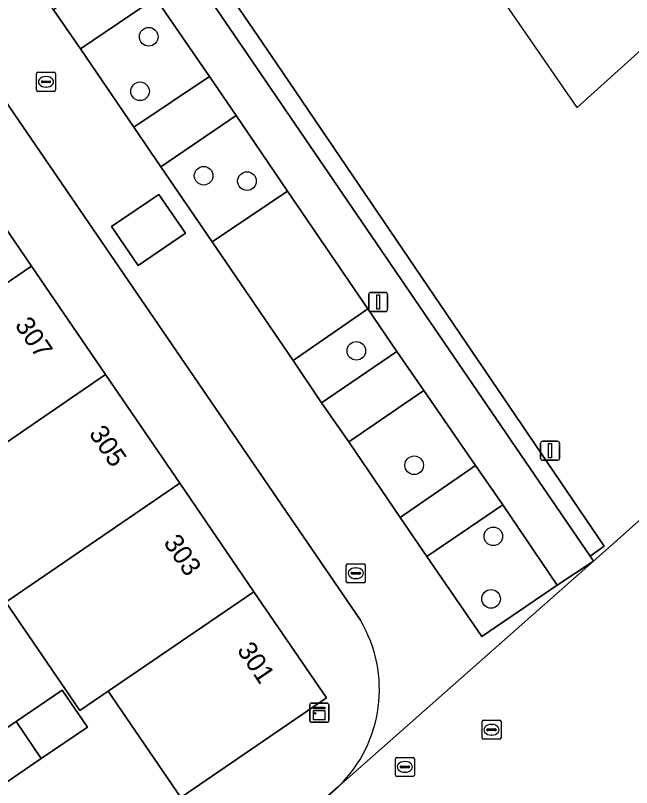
# Model space of a CAD drawing. Extents: x 155275 to 156265, y 382654 to 383635.
# Drawn here: x 156031.4 to 156063.77, y 383342.15 to 383382.72 of the extents above; entities that cross this region are included whole.
import ezdxf

# ---------------------------------------------------------------- set-up
doc = ezdxf.new("R2010")
doc.units = 0
for name, color, linetype in [('IMGEO_Boom', 7, 'Continuous'), ('IMGEO_Erf', 7, 'Continuous'), ('IMGEO_Groenvoorziening', 7, 'Continuous'), ('IMGEO_Kast', 7, 'Continuous'), ('IMGEO_Lichtmast', 7, 'Continuous'), ('IMGEO_Muur', 7, 'Continuous'), ('IMGEO_Pand', 7, 'Continuous'), ('IMGEO_Pand_nummerreeks', 7, 'Continuous'), ('IMGEO_Parkeervlak_gesloten', 7, 'Continuous'), ('IMGEO_Rijbaan_lokaal_gesloten', 7, 'Continuous'), ('IMGEO_Rioolput', 7, 'Continuous'), ('IMGEO_Verkeersbordpaal', 7, 'Continuous'), ('IMGEO_Voetpad_gesloten', 7, 'Continuous'), ('IMGEO_Voetpad_open', 7, 'Continuous')]:
    doc.layers.add(name, color=color, linetype=linetype)

msp = doc.modelspace()

# ---------------------------------------------------------------- linework, layer by layer
at = {"layer": 'IMGEO_Boom'}
for centre in [(156038.4, 383381.596), (156037.946, 383378.731), (156041.285, 383374.295), (156043.562, 383374.013), (156049.307, 383365.096), (156052.345, 383359.084), (156056.504, 383355.35), (156056.386, 383352.064)]:
    msp.add_circle(centre, 0.489, dxfattribs=at)
at = {"layer": 'IMGEO_Erf'}
msp.add_lwpolyline([(156030.898, 383351.899), (156030.83, 383351.999), (156027.976, 383350.054), (156024.867, 383354.615), (156022.749, 383353.169), (156029.016, 383343.984), (156031.435, 383345.628), (156033.854, 383347.272), (156035.178, 383345.325), (156032.759, 383343.681), (156030.34, 383342.036), (156033.631, 383337.194), (156040.093, 383341.626), (156036.275, 383347.212), (156034.785, 383346.194)], close=True, dxfattribs=at)
at = {"layer": 'IMGEO_Groenvoorziening'}
for points in [[(156077.613, 383392.955), (156060.906, 383377.872), (156033.643, 383417.396), (156029.627, 383419.53), (156026.666, 383422.619), (156024.014, 383425.859), (156021.583, 383429.16), (156019.834, 383431.785), (156017.964, 383435.163), (156016.546, 383438.011), (156015.933, 383441.442), (156016.071, 383442.87), (156015.918, 383443.091), (156010.766, 383450.56), (156010.491, 383449.896), (155989.351, 383464.352), (155992.741, 383476.69), (155966.951, 383514.078), (155939.575, 383524.181), (155936.941, 383516.936), (155887.28, 383532.207), (155890.193, 383542.405)], [(155860.774, 383539.484), (155872.009, 383535.388), (155874.61, 383534.44), (155879.334, 383532.718), (155948.02, 383507.678), (155961.313, 383502.832), (156024.216, 383410.791), (156045.134, 383380.182), (156062.326, 383354.842), (156061.594, 383354.31), (156061.773, 383354.047), (156065.694, 383357.527)]]:
    msp.add_lwpolyline(points, dxfattribs=at)
for points in [[(156038.749, 383383.642), (156034.81, 383380.963), (156037.62, 383376.838), (156041.59, 383379.513)], [(156042.988, 383377.457), (156039.029, 383374.762), (156041.742, 383370.818), (156045.685, 383373.484)], [(156049.918, 383367.294), (156045.992, 383364.592), (156047.486, 383362.371), (156051.433, 383365.068)], [(156052.859, 383363.011), (156048.915, 383360.318), (156051.61, 383356.345), (156055.571, 383359.067)], [(156056.997, 383357), (156053.009, 383354.288), (156055.894, 383350.082), (156059.854, 383352.779)]]:
    msp.add_lwpolyline(points, close=True, dxfattribs=at)
at = {"layer": 'IMGEO_Kast'}
for p, q in [((156046.935, 383346.585), (156047.776, 383346.585)), ((156047.776, 383346.585), (156046.935, 383346.585)), ((156046.86, 383345.66), (156046.86, 383346.501)), ((156046.86, 383346.501), (156046.86, 383345.66)), ((156047.86, 383346.51), (156047.86, 383345.669)), ((156047.86, 383345.669), (156047.86, 383346.51)), ((156047.785, 383345.585), (156046.944, 383345.585)), ((156046.944, 383345.585), (156047.785, 383345.585))]:
    msp.add_line(p, q, dxfattribs=at)
for points in [[(156047.055, 383346.375), (156047.655, 383346.375), (156047.655, 383346.29), (156047.055, 383346.29), (156047.055, 383346.375)], [(156047.055, 383346.2), (156047.655, 383346.2), (156047.655, 383345.711), (156047.055, 383345.711), (156047.055, 383346.2)]]:
    msp.add_lwpolyline(points, dxfattribs=at)
msp.add_circle((156047.139, 383346.049), 0.0377, dxfattribs=at)
for centre, start, end in [((156046.938, 383346.507), 92.4484, 184.2845), ((156046.938, 383346.507), 92.4484, 184.2845), ((156047.782, 383346.507), 2.4484, 94.2845), ((156047.782, 383346.507), 2.4484, 94.2845), ((156046.938, 383345.663), 182.4484, 274.2845), ((156046.938, 383345.663), 182.4484, 274.2845), ((156047.782, 383345.663), 272.4484, 4.2845), ((156047.782, 383345.663), 272.4484, 4.2845)]:
    msp.add_arc(centre, 0.0779, start, end, dxfattribs=at)
at = {"layer": 'IMGEO_Lichtmast'}
for p, q in [((156049.957, 383367.261), (156049.957, 383368.061)), ((156049.957, 383368.061), (156049.957, 383367.261)), ((156050.057, 383368.161), (156050.847, 383368.161)), ((156050.847, 383368.161), (156050.057, 383368.161)), ((156050.947, 383368.061), (156050.947, 383367.261)), ((156050.947, 383367.261), (156050.947, 383368.061)), ((156050.847, 383367.161), (156050.057, 383367.161)), ((156050.057, 383367.161), (156050.847, 383367.161))]:
    msp.add_line(p, q, dxfattribs=at)
msp.add_lwpolyline([(156050.377, 383368.036), (156050.527, 383368.036), (156050.527, 383367.286), (156050.377, 383367.286), (156050.377, 383368.036)], dxfattribs=at)
for centre, start, end in [((156050.057, 383368.061), 90, 180), ((156050.057, 383368.061), 90, 180), ((156050.847, 383368.061), 0, 90), ((156050.847, 383368.061), 360, 90), ((156050.057, 383367.261), 180, 270), ((156050.057, 383367.261), 180, 270), ((156050.847, 383367.261), 270, 0), ((156050.847, 383367.261), 270, 0)]:
    msp.add_arc(centre, 0.1, start, end, dxfattribs=at)
at = {"layer": 'IMGEO_Muur'}
msp.add_lwpolyline([(156024.216, 383410.791), (156022.591, 383411.367), (156043.57, 383380.697), (156058.443, 383358.922), (156061.594, 383354.31), (156062.326, 383354.842), (156045.134, 383380.182)], close=True, dxfattribs=at)
at = {"layer": 'IMGEO_Pand'}
for points in [[(156028.426, 383375.122), (156020.797, 383369.923), (156024.599, 383364.342), (156032.239, 383369.545)], [(156032.239, 383369.545), (156024.599, 383364.342), (156023.11, 383363.328), (156027.009, 383357.605), (156036.136, 383363.844)], [(156040.033, 383358.143), (156036.136, 383363.844), (156027.009, 383357.605), (156027.721, 383356.561), (156027.585, 383356.468), (156025.167, 383354.819), (156024.867, 383354.615), (156027.976, 383350.054), (156030.83, 383351.999), (156030.898, 383351.899)], [(156040.033, 383358.143), (156030.898, 383351.899), (156034.785, 383346.194), (156036.275, 383347.212), (156043.929, 383352.442)], [(156043.929, 383352.442), (156036.275, 383347.212), (156040.093, 383341.626), (156047.738, 383346.87)], [(156031.435, 383345.628), (156032.759, 383343.681), (156035.178, 383345.325), (156033.854, 383347.272)], [(156031.435, 383345.628), (156029.016, 383343.984), (156030.34, 383342.036), (156032.759, 383343.681)]]:
    msp.add_lwpolyline(points, close=True, dxfattribs=at)
at = {"layer": 'IMGEO_Parkeervlak_gesloten'}
for points in [[(156037.336, 383385.719), (156033.403, 383383.007), (156034.81, 383380.963), (156038.749, 383383.642)], [(156041.59, 383379.513), (156037.62, 383376.838), (156039.029, 383374.762), (156042.988, 383377.457)], [(156045.685, 383373.484), (156041.742, 383370.818), (156045.992, 383364.592), (156049.918, 383367.294)], [(156051.433, 383365.068), (156047.486, 383362.371), (156048.915, 383360.318), (156052.859, 383363.011)], [(156056.997, 383357), (156055.571, 383359.067), (156051.61, 383356.345), (156053.009, 383354.288)]]:
    msp.add_lwpolyline(points, close=True, dxfattribs=at)
at = {"layer": 'IMGEO_Rijbaan_lokaal_gesloten'}
for points in [[(155853.664, 383555.887), (155848.443, 383557.813), (155839.582, 383533.423), (155873.88, 383520.938), (155953.014, 383492.142), (155990.266, 383437.67), (156009.401, 383409.628), (156027.144, 383383.663), (156049.518, 383350.943)], [(156048.379, 383342.212), (156061.773, 383354.047), (156059.854, 383352.779), (156055.894, 383350.082), (156053.009, 383354.288), (156051.61, 383356.345), (156048.915, 383360.318), (156047.486, 383362.371), (156045.992, 383364.592), (156041.742, 383370.818), (156039.029, 383374.762), (156037.62, 383376.838), (156034.81, 383380.963), (156033.403, 383383.007), (156031.88, 383385.24), (156024.842, 383395.573), (156022.143, 383399.506), (156017.912, 383405.711), (155990.809, 383445.385)], [(156104.024, 383368.488), (156102.857, 383367.474), (156101.56, 383368.966), (156102.884, 383370.117), (156099.619, 383374.782), (156098.416, 383373.783), (156097.098, 383375.37), (156098.433, 383376.478), (156094.245, 383382.462), (156086.814, 383376.003), (156070.404, 383361.708), (156065.694, 383357.527), (156061.773, 383354.047), (156048.379, 383342.212), (156045.433, 383339.61), (156047.828, 383337.031), (156050.472, 383338.881), (156051.186, 383339.241), (156053.12, 383339.783), (156055.107, 383340.105), (156056.503, 383340.188), (156056.914, 383339.98), (156057.515, 383339.177), (156060.077, 383336.167)]]:
    msp.add_lwpolyline(points, dxfattribs=at)
msp.add_lwpolyline([(156038.93, 383373.316), (156040.34, 383371.271), (156037.853, 383369.574), (156036.452, 383371.632)], close=True, dxfattribs=at)
msp.add_arc((156043.397, 383347.302), 7.122, 314.3873, 30.7476, dxfattribs=at)
at = {"layer": 'IMGEO_Rioolput'}
for p, q in [((156032.503, 383378.803), (156032.503, 383379.655)), ((156032.578, 383379.729), (156033.43, 383379.729)), ((156032.991, 383379.509), (156033.016, 383379.509)), ((156033.504, 383379.655), (156033.504, 383378.803)), ((156032.762, 383379.223), (156032.762, 383379.235)), ((156033.2, 383379.186), (156032.802, 383379.186)), ((156032.805, 383379.272), (156033.203, 383379.272)), ((156033.246, 383379.235), (156033.246, 383379.223)), ((156033.43, 383378.729), (156032.578, 383378.729)), ((156033.014, 383378.949), (156032.989, 383378.949)), ((156048.779, 383352.985), (156048.779, 383353.837)), ((156048.854, 383353.911), (156049.706, 383353.911)), ((156049.78, 383353.837), (156049.78, 383352.985)), ((156049.081, 383353.454), (156049.479, 383353.454)), ((156049.267, 383353.691), (156049.292, 383353.691)), ((156049.038, 383353.405), (156049.038, 383353.417)), ((156049.476, 383353.368), (156049.078, 383353.368)), ((156049.29, 383353.131), (156049.265, 383353.131)), ((156049.522, 383353.417), (156049.522, 383353.405)), ((156049.706, 383352.911), (156048.854, 383352.911)), ((156055.909, 383344.762), (156055.909, 383345.614)), ((156055.984, 383345.688), (156056.836, 383345.688)), ((156056.397, 383345.468), (156056.422, 383345.468)), ((156056.91, 383345.614), (156056.91, 383344.762)), ((156056.168, 383345.182), (156056.168, 383345.194)), ((156056.606, 383345.145), (156056.208, 383345.145)), ((156056.211, 383345.231), (156056.609, 383345.231)), ((156056.42, 383344.908), (156056.395, 383344.908)), ((156056.652, 383345.194), (156056.652, 383345.182)), ((156056.836, 383344.688), (156055.984, 383344.688)), ((156051.432, 383343.737), (156052.284, 383343.737)), ((156051.357, 383342.811), (156051.357, 383343.663)), ((156051.659, 383343.28), (156052.057, 383343.28)), ((156051.845, 383343.517), (156051.87, 383343.517)), ((156052.358, 383343.663), (156052.358, 383342.811)), ((156051.616, 383343.231), (156051.616, 383343.243)), ((156052.054, 383343.194), (156051.656, 383343.194)), ((156051.868, 383342.957), (156051.843, 383342.957)), ((156052.1, 383343.243), (156052.1, 383343.231)), ((156052.284, 383342.737), (156051.432, 383342.737))]:
    msp.add_line(p, q, dxfattribs=at)
for points in [[(156032.503, 383378.803), (156032.503, 383379.655)], [(156032.578, 383379.729), (156033.43, 383379.729)], [(156033.504, 383379.655), (156033.504, 383378.803)], [(156033.43, 383378.729), (156032.578, 383378.729)], [(156048.779, 383352.985), (156048.779, 383353.837)], [(156048.854, 383353.911), (156049.706, 383353.911)], [(156049.78, 383353.837), (156049.78, 383352.985)], [(156049.706, 383352.911), (156048.854, 383352.911)], [(156055.909, 383344.762), (156055.909, 383345.614)], [(156055.984, 383345.688), (156056.836, 383345.688)], [(156056.91, 383345.614), (156056.91, 383344.762)], [(156056.836, 383344.688), (156055.984, 383344.688)], [(156051.432, 383343.737), (156052.284, 383343.737)], [(156051.357, 383342.811), (156051.357, 383343.663)], [(156052.358, 383343.663), (156052.358, 383342.811)], [(156052.284, 383342.737), (156051.432, 383342.737)]]:
    msp.add_lwpolyline(points, dxfattribs=at)
for centre, radius, start, end in [((156032.58, 383379.653), 0.0765, 91.552, 178.448), ((156032.58, 383379.653), 0.0765, 91.552, 178.448), ((156033.428, 383379.653), 0.0765, 1.552, 88.448), ((156033.428, 383379.653), 0.0765, 1.552, 88.448), ((156032.802, 383379.232), 0.0403, 85.8775, 175.7526), ((156032.799, 383379.222), 0.0366, 178.938, 274.7102), ((156033.203, 383379.229), 0.043, 264.8664, 352.4533), ((156033.207, 383379.234), 0.0386, 1.7309, 96.639), ((156032.58, 383378.805), 0.0765, 181.552, 268.448), ((156032.58, 383378.805), 0.0765, 181.552, 268.448), ((156033.428, 383378.805), 0.0765, 271.552, 358.448), ((156033.428, 383378.805), 0.0765, 271.552, 358.448), ((156048.856, 383353.835), 0.0765, 91.552, 178.448), ((156048.856, 383353.835), 0.0765, 91.552, 178.448), ((156049.704, 383353.835), 0.0765, 1.552, 88.448), ((156049.704, 383353.835), 0.0765, 1.552, 88.448), ((156049.078, 383353.414), 0.0403, 85.8775, 175.7526), ((156049.483, 383353.416), 0.0386, 1.7309, 96.639), ((156049.075, 383353.404), 0.0366, 178.938, 274.7102), ((156049.479, 383353.411), 0.043, 264.8664, 352.4533), ((156048.856, 383352.987), 0.0765, 181.552, 268.448), ((156048.856, 383352.987), 0.0765, 181.552, 268.448), ((156049.704, 383352.987), 0.0765, 271.552, 358.448), ((156049.704, 383352.987), 0.0765, 271.552, 358.448), ((156055.986, 383345.612), 0.0765, 91.552, 178.448), ((156055.986, 383345.612), 0.0765, 91.552, 178.448), ((156056.834, 383345.612), 0.0765, 1.552, 88.448), ((156056.834, 383345.612), 0.0765, 1.552, 88.448), ((156056.208, 383345.191), 0.0403, 85.8775, 175.7526), ((156056.205, 383345.181), 0.0366, 178.938, 274.7102), ((156056.609, 383345.188), 0.043, 264.8664, 352.4533), ((156056.613, 383345.193), 0.0386, 1.7309, 96.639), ((156055.986, 383344.764), 0.0765, 181.552, 268.448), ((156055.986, 383344.764), 0.0765, 181.552, 268.448), ((156056.834, 383344.764), 0.0765, 271.552, 358.448), ((156056.834, 383344.764), 0.0765, 271.552, 358.448), ((156051.434, 383343.661), 0.0765, 91.552, 178.448), ((156051.434, 383343.661), 0.0765, 91.552, 178.448), ((156052.282, 383343.661), 0.0765, 1.552, 88.448), ((156052.282, 383343.661), 0.0765, 1.552, 88.448), ((156051.656, 383343.24), 0.0403, 85.8775, 175.7526), ((156052.061, 383343.242), 0.0386, 1.7309, 96.639), ((156051.653, 383343.23), 0.0366, 178.938, 274.7102), ((156052.057, 383343.237), 0.043, 264.8664, 352.4533), ((156051.434, 383342.813), 0.0765, 181.552, 268.448), ((156051.434, 383342.813), 0.0765, 181.552, 268.448), ((156052.282, 383342.813), 0.0765, 271.552, 358.448), ((156052.282, 383342.813), 0.0765, 271.552, 358.448)]:
    msp.add_arc(centre, radius, start, end, dxfattribs=at)
for centre, major_axis, ratio, start_param, end_param in [((156032.99, 383379.229), (-0.387, 0.002), 0.722429, 4.712389, 7.853982), ((156033.015, 383379.229), (-0.39, 0.002), 0.717154, 1.570796, 4.712389), ((156049.266, 383353.411), (-0.387, 0.002), 0.722429, 4.712389, 7.853982), ((156049.291, 383353.411), (-0.39, 0.002), 0.717154, 1.570796, 4.712389), ((156056.396, 383345.188), (-0.387, 0.002), 0.722429, 4.712389, 7.853982), ((156056.421, 383345.188), (-0.39, 0.002), 0.717154, 1.570796, 4.712389), ((156051.844, 383343.237), (-0.387, 0.002), 0.722429, 4.712389, 7.853982), ((156051.869, 383343.237), (-0.39, 0.002), 0.717154, 1.570796, 4.712389)]:
    msp.add_ellipse(centre, major_axis=major_axis, ratio=ratio, start_param=start_param, end_param=end_param, dxfattribs=at)
at = {"layer": 'IMGEO_Verkeersbordpaal'}
for p, q in [((156059.09, 383360.346), (156059.88, 383360.346)), ((156059.88, 383360.346), (156059.09, 383360.346)), ((156058.99, 383359.446), (156058.99, 383360.246)), ((156058.99, 383360.246), (156058.99, 383359.446)), ((156059.98, 383360.246), (156059.98, 383359.446)), ((156059.98, 383359.446), (156059.98, 383360.246)), ((156059.88, 383359.346), (156059.09, 383359.346)), ((156059.09, 383359.346), (156059.88, 383359.346))]:
    msp.add_line(p, q, dxfattribs=at)
msp.add_lwpolyline([(156059.41, 383360.221), (156059.56, 383360.221), (156059.56, 383359.471), (156059.41, 383359.471), (156059.41, 383360.221)], dxfattribs=at)
for centre, start, end in [((156059.09, 383360.246), 90, 180), ((156059.09, 383360.246), 90, 180), ((156059.88, 383360.246), 0, 90), ((156059.88, 383360.246), 360, 90), ((156059.09, 383359.446), 180, 270), ((156059.09, 383359.446), 180, 270), ((156059.88, 383359.446), 270, 0), ((156059.88, 383359.446), 270, 0)]:
    msp.add_arc(centre, 0.1, start, end, dxfattribs=at)
at = {"layer": 'IMGEO_Voetpad_gesloten'}
msp.add_lwpolyline([(155994.734, 383448.083), (156021.864, 383408.418), (156026.069, 383402.218), (156028.791, 383398.249), (156035.822, 383387.942), (156037.336, 383385.719), (156038.749, 383383.642), (156041.59, 383379.513), (156042.988, 383377.457), (156045.685, 383373.484), (156049.918, 383367.294), (156051.433, 383365.068), (156052.859, 383363.011), (156055.571, 383359.067), (156056.997, 383357), (156059.854, 383352.779), (156061.773, 383354.047), (156061.594, 383354.31), (156058.443, 383358.922), (156043.57, 383380.697), (156022.591, 383411.367), (156005.367, 383436.549)], dxfattribs=at)
at = {"layer": 'IMGEO_Voetpad_open'}
for points in [[(156049.518, 383350.943), (156027.144, 383383.663), (156009.401, 383409.628), (155990.266, 383437.67), (155953.014, 383492.142), (155873.88, 383520.938), (155839.582, 383533.423), (155848.443, 383557.813), (155845.338, 383558.959)], [(155993.304, 383426.577), (156006.317, 383407.48), (156010.803, 383400.934), (156011.977, 383399.213), (156017.849, 383390.607), (156021.226, 383385.658), (156024.076, 383381.481), (156024.616, 383380.696), (156028.426, 383375.122), (156032.239, 383369.545), (156036.136, 383363.844), (156040.033, 383358.143), (156043.929, 383352.442), (156047.738, 383346.87), (156040.093, 383341.626), (156033.631, 383337.194), (156037.02, 383332.253), (156045.433, 383339.61), (156048.379, 383342.212)]]:
    msp.add_lwpolyline(points, dxfattribs=at)
msp.add_lwpolyline([(156036.452, 383371.632), (156037.853, 383369.574), (156040.34, 383371.271), (156038.93, 383373.316)], close=True, dxfattribs=at)
msp.add_arc((156043.397, 383347.302), 7.122, 314.3873, 30.7476, dxfattribs=at)

# ---------------------------------------------------------------- texts
at = {"layer": 'IMGEO_Pand_nummerreeks'}
for s, p in [('307', (156031.335, 383366.445)), ('305', (156035.229, 383360.749)), ('303', (156039.145, 383355.02)), ('301', (156043.008, 383349.369))]:
    msp.add_text(s, height=1, rotation=304.1595, dxfattribs=at).set_placement(p)

doc.saveas('drawing.dxf')
